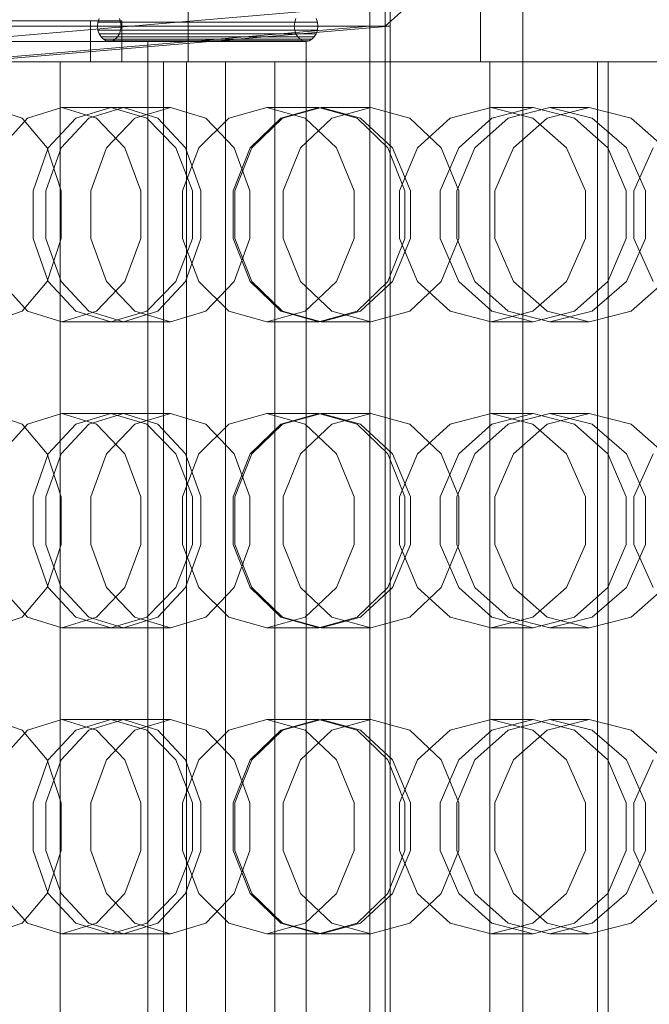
# Model space of a CAD drawing. Header units: millimetres. Extents: x -2233 to 61924, y -68080 to 6847.
# Tile 578 of 656: x 24978 to 25102, y -17985 to -17792. Entities that reach past the tile are written whole.
import ezdxf

# ---------------------------------------------------------------- set-up
doc = ezdxf.new("R2010")
doc.units = ezdxf.units.MM
doc.layers.add('COTAS_P', color=1, linetype='Continuous', lineweight=0)
doc.layers.add('superior_briquetadora', color=7, linetype='Continuous', lineweight=0)
doc.dimstyles.new('R19_100', dxfattribs={"dimtxt": 250, "dimasz": 150, "dimexe": 150, "dimexo": 80, "dimgap": 100, "dimtad": 1, "dimtih": 1, "dimtoh": 1, "dimdsep": 46, "dimcen": 0.09, "dimadec": 0, "dimazin": 0, "dimtfac": 1, "dimtdec": 4, "dimtofl": 0, "dimtmove": 0, "dimatfit": 3, "dimfxl": 1, "dimtolj": 1, "dimtzin": 0, "dimarcsym": 0})

# ---------------------------------------------------------------- blocks, each defined once
blk = doc.blocks.new('DIM_R27_34')
at = {"layer": 'COTAS_P'}
for p, q in [((24250.07, -17080), (24400.07, -17035)), ((26750.07, -17080), (26600.07, -17035)), ((24250.07, -17980), (24250.07, -17080)), ((24250.07, -17080), (26750.07, -17080)), ((24250.07, -17080), (24400.07, -17125)), ((26750.07, -17080), (26600.07, -17125)), ((26750.07, -17980), (26750.07, -17080))]:
    blk.add_line(p, q, dxfattribs=at)
blk.add_text('2500 P', height=250, dxfattribs=at).set_placement((25500.07, -16980))

msp = doc.modelspace()

# ---------------------------------------------------------------- linework, layer by layer
at = {"layer": 'superior_briquetadora'}
for p, q in [((25011.417, -17520), (25011.417, -17800)), ((25068.718, -17520), (25068.718, -17800)), ((25200.067, -17658), (25050.067, -17793)), ((24965.067, -17796), (25047.067, -17789)), ((25047.067, -17789), (25047.067, -17793)), ((25047.067, -18170), (25047.067, -17790)), ((25050.067, -18170), (25050.067, -17790)), ((25050.067, -17790), (25050.067, -17793)), ((25051.067, -18171), (25051.067, -17789)), ((25077.067, -17789), (25077.067, -18171)), ((24827.086, -17792), (24992.28, -17792)), ((24998.408, -17792), (24833.215, -17792)), ((24992.28, -17792), (24998.408, -17792)), ((24992.28, -17792), (24992.28, -17800)), ((24993.757, -17792.224), (24993.679, -17793)), ((24993.987, -17791.5), (24993.757, -17792.224)), ((24993.757, -17792.224), (25032.325, -17792.224)), ((24998.197, -17792.224), (24997.968, -17791.5)), ((24998.275, -17793), (24998.197, -17792.224)), ((24998.197, -17792.224), (25036.764, -17792.224)), ((24998.408, -17792), (24998.408, -17800)), ((25032.246, -17793), (25032.325, -17792.224)), ((25032.325, -17792.224), (25032.554, -17791.5)), ((25036.535, -17791.5), (25036.764, -17792.224)), ((25036.764, -17792.224), (25036.843, -17793)), ((25050.067, -17793), (24650.067, -17793)), ((24653.067, -17793), (25047.067, -17793)), ((25047.067, -17793), (24965.067, -17800)), ((24969.067, -17800), (25051.067, -17793)), ((24993.679, -17793), (24993.757, -17793.776)), ((24993.679, -17793), (25032.246, -17793)), ((24993.757, -17793.776), (24993.987, -17794.5)), ((24993.757, -17793.776), (25032.325, -17793.776)), ((24997.968, -17794.5), (24998.197, -17793.776)), ((24998.197, -17793.776), (24998.275, -17793)), ((24998.197, -17793.776), (25036.764, -17793.776)), ((24998.275, -17793), (25036.843, -17793)), ((25032.325, -17793.776), (25032.246, -17793)), ((25032.554, -17794.5), (25032.325, -17793.776)), ((25036.764, -17793.776), (25036.535, -17794.5)), ((25036.843, -17793), (25036.764, -17793.776)), ((25047.067, -18167), (25047.067, -17793)), ((25051.067, -17793), (25047.067, -17793)), ((25051.067, -17793), (25051.067, -18167)), ((25003.55, -17796), (24833.215, -17796)), ((24850.067, -17796), (25034.545, -17796)), ((24993.987, -17794.5), (24994.352, -17795.121)), ((24993.987, -17794.5), (25032.554, -17794.5)), ((24994.352, -17795.121), (24994.828, -17795.598)), ((24994.352, -17795.121), (25032.92, -17795.121)), ((24994.828, -17795.598), (24995.382, -17795.898)), ((24994.828, -17795.598), (25033.395, -17795.598)), ((24995.382, -17795.898), (24995.977, -17796)), ((24995.382, -17795.898), (25033.95, -17795.898)), ((24995.977, -17796), (24996.572, -17795.898)), ((25034.545, -17796), (24995.977, -17796)), ((24996.572, -17795.898), (24997.126, -17795.598)), ((24996.572, -17795.898), (25035.139, -17795.898)), ((24997.126, -17795.598), (24997.602, -17795.121)), ((24997.126, -17795.598), (25035.694, -17795.598)), ((24997.602, -17795.121), (24997.968, -17794.5)), ((24997.602, -17795.121), (25036.17, -17795.121)), ((24997.968, -17794.5), (25036.535, -17794.5)), ((25034.545, -17796), (25003.55, -17796)), ((25003.55, -17796), (25003.55, -17800)), ((25032.92, -17795.121), (25032.554, -17794.5)), ((25033.395, -17795.598), (25032.92, -17795.121)), ((25033.95, -17795.898), (25033.395, -17795.598)), ((25034.545, -17796), (25033.95, -17795.898)), ((25035.139, -17795.898), (25034.545, -17796)), ((25034.545, -17796), (25034.545, -17800)), ((25035.694, -17795.598), (25035.139, -17795.898)), ((25036.17, -17795.121), (25035.694, -17795.598)), ((25036.535, -17794.5), (25036.17, -17795.121)), ((24992.28, -17800), (24827.086, -17800)), ((24833.215, -17800), (25003.55, -17800)), ((24833.215, -17800), (24998.408, -17800)), ((24836.279, -17800), (25011.114, -17800)), ((25006.614, -17800), (24836.279, -17800)), ((24843.939, -17800), (25028.416, -17800)), ((25018.774, -17800), (24843.939, -17800)), ((25034.545, -17800), (24850.067, -17800)), ((24965.34, -17800), (24979.37, -17800)), ((24980.271, -17800), (24966.196, -17800)), ((24982.877, -17800), (24968.774, -17800)), ((24971.896, -17800), (24986.956, -17800)), ((24979.37, -17800), (24994.096, -17800)), ((24995.038, -17800), (24980.271, -17800)), ((24986.347, -17800), (24980.719, -17800)), ((24980.719, -17800), (24980.899, -17800)), ((24980.899, -17800), (24986.872, -17800)), ((24999.908, -17800), (24982.877, -17800)), ((24997.235, -17800), (24986.347, -17800)), ((24986.347, -17800), (24986.347, -18160)), ((24986.872, -17800), (24998.051, -17800)), ((24986.956, -17800), (25004.325, -17800)), ((24998.408, -17800), (24992.28, -17800)), ((24994.096, -17800), (25009.478, -17800)), ((25010.46, -17800), (24995.038, -17800)), ((25012.315, -17800), (24997.235, -17800)), ((24998.051, -17800), (25013.344, -17800)), ((25017.277, -17800), (24999.908, -17800)), ((25003.55, -17800), (25003.55, -18160)), ((25003.55, -17800), (25006.614, -17800)), ((25003.55, -17800), (25034.545, -17800)), ((25004.325, -17800), (25021.356, -17800)), ((25006.614, -18160), (25006.614, -17800)), ((25011.417, -17800), (25008.07, -17800)), ((25008.07, -17800), (25011.061, -17800)), ((25009.478, -17800), (25025.478, -17800)), ((25026.498, -17800), (25010.46, -17800)), ((25011.061, -17800), (25019.797, -17800)), ((25011.114, -17800), (25011.114, -18160)), ((25011.114, -17800), (25018.774, -17800)), ((25020.438, -17800), (25011.417, -17800)), ((25030.111, -17800), (25012.315, -17800)), ((25013.344, -17800), (25031.252, -17800)), ((25032.337, -17800), (25017.277, -17800)), ((25018.774, -18160), (25018.774, -17800)), ((25019.797, -17800), (25032.548, -17800)), ((25033.347, -17800), (25020.438, -17800)), ((25021.356, -17800), (25035.459, -17800)), ((25025.478, -17800), (25042.055, -17800)), ((25043.109, -17800), (25026.498, -17800)), ((25028.416, -17800), (25028.416, -18160)), ((25028.416, -17800), (25034.545, -17800)), ((25048.883, -17800), (25030.111, -17800)), ((25031.252, -17800), (25050.024, -17800)), ((25042.796, -17800), (25032.337, -17800)), ((25032.548, -17800), (25046.788, -17800)), ((25047.587, -17800), (25033.347, -17800)), ((25034.545, -18160), (25034.545, -17800)), ((25035.459, -17800), (25044.486, -17800)), ((25042.055, -17800), (25059.165, -17800)), ((25047.062, -17800), (25042.796, -17800)), ((25060.251, -17800), (25043.109, -17800)), ((25044.486, -17800), (25047.062, -17800)), ((25046.788, -17800), (25059.697, -17800)), ((25047.062, -18160), (25047.062, -17800)), ((25060.338, -17800), (25047.587, -17800)), ((25066.791, -17800), (25048.883, -17800)), ((25050.024, -17800), (25067.82, -17800)), ((25059.165, -17800), (25076.765, -17800)), ((25059.697, -17800), (25068.718, -17800)), ((25077.881, -17800), (25060.251, -17800)), ((25069.074, -17800), (25060.338, -17800)), ((25082.084, -17800), (25066.791, -17800)), ((25067.82, -17800), (25082.9, -17800)), ((25068.718, -17800), (25072.065, -17800)), ((25072.065, -17800), (25069.074, -17800)), ((25070.597, -18160), (25070.597, -17800)), ((25073.173, -17800), (25070.597, -17800)), ((25070.597, -17800), (25074.863, -17800)), ((25082.2, -17800), (25073.173, -17800)), ((25074.863, -17800), (25085.323, -17800)), ((25076.765, -17800), (25094.811, -17800)), ((25095.952, -17800), (25077.881, -17800)), ((25093.263, -17800), (25082.084, -17800)), ((25096.303, -17800), (25082.2, -17800)), ((25082.9, -17800), (25093.788, -17800)), ((25085.323, -17800), (25100.383, -17800)), ((25091.695, -18160), (25091.695, -17800)), ((25094.272, -17800), (25091.695, -17800)), ((25091.695, -17800), (25095.962, -17800)), ((25099.236, -17800), (25093.263, -17800)), ((25093.788, -17800), (25099.416, -17800)), ((25093.788, -17800), (25093.788, -18160)), ((25103.298, -17800), (25094.272, -17800)), ((25094.811, -17800), (25113.255, -17800)), ((25114.42, -17800), (25095.952, -17800)), ((25095.962, -17800), (25106.421, -17800)), ((25113.335, -17800), (25096.303, -17800)), ((25099.416, -17800), (25099.236, -17800)), ((25100.383, -17800), (25117.751, -17800)), ((24972.767, -17809), (24978.885, -17811.08)), ((24979.968, -17811.08), (24986.648, -17809)), ((24998.737, -17809), (24986.648, -17809)), ((24986.648, -17809), (24993.471, -17811.08)), ((24996.299, -17809), (24989.419, -17811.08)), ((24998.737, -17809), (24991.985, -17811.08)), ((25007.944, -17809), (24996.299, -17809)), ((25003.316, -17811.08), (24996.299, -17809)), ((25005.488, -17811.08), (24998.737, -17809)), ((25000.996, -17811.08), (25007.944, -17809)), ((25007.944, -17809), (25014.892, -17811.08)), ((25019.405, -17811.08), (25026.838, -17809)), ((25037.082, -17809), (25026.838, -17809)), ((25026.838, -17809), (25034.391, -17811.08)), ((25037.082, -17809), (25029.59, -17811.08)), ((25037.511, -17809), (25029.909, -17811.08)), ((25044.574, -17811.08), (25037.082, -17809)), ((25047.265, -17809), (25037.511, -17809)), ((25045.226, -17811.08), (25037.511, -17809)), ((25039.607, -17811.08), (25047.265, -17809)), ((25047.265, -17809), (25054.922, -17811.08)), ((25062.79, -17811.08), (25070.847, -17809)), ((25079.071, -17809), (25070.847, -17809)), ((25070.847, -17809), (25079.001, -17811.08)), ((25079.071, -17809), (25070.966, -17811.08)), ((25082.359, -17809), (25074.167, -17811.08)), ((25087.176, -17811.08), (25079.071, -17809)), ((25081.818, -17811.08), (25090.055, -17809)), ((25090.055, -17809), (25082.359, -17809)), ((25090.642, -17811.08), (25082.359, -17809)), ((25090.055, -17809), (25098.292, -17811.08)), ((24974.714, -17816.906), (24979.968, -17811.08)), ((24978.885, -17811.08), (24983.792, -17816.907)), ((24989.419, -17811.08), (24984.002, -17816.906)), ((24991.985, -17811.08), (24986.571, -17816.907)), ((24993.471, -17811.08), (24999.045, -17816.906)), ((24995.425, -17816.907), (25000.996, -17811.08)), ((25009.041, -17816.906), (25003.316, -17811.08)), ((25010.902, -17816.907), (25005.488, -17811.08)), ((25013.533, -17816.906), (25019.405, -17811.08)), ((25014.892, -17811.08), (25020.464, -17816.907)), ((25029.59, -17811.08), (25023.581, -17816.907)), ((25029.909, -17811.08), (25023.898, -17816.906)), ((25033.466, -17816.907), (25039.607, -17811.08)), ((25034.391, -17811.08), (25040.534, -17816.906)), ((25050.582, -17816.907), (25044.574, -17811.08)), ((25051.495, -17816.906), (25045.226, -17811.08)), ((25054.922, -17811.08), (25061.063, -17816.907)), ((25056.4, -17816.906), (25062.79, -17811.08)), ((25070.966, -17811.08), (25064.467, -17816.907)), ((25074.167, -17811.08), (25067.664, -17816.906)), ((25075.213, -17816.907), (25081.818, -17811.08)), ((25079.001, -17811.08), (25085.608, -17816.906)), ((25093.676, -17816.907), (25087.176, -17811.08)), ((25097.348, -17816.906), (25090.642, -17811.08)), ((25098.292, -17811.08), (25104.897, -17816.907)), ((24984.002, -17816.906), (24981.033, -17825.326)), ((24986.571, -17816.907), (24983.567, -17825.327)), ((24983.792, -17816.907), (24986.516, -17825.327)), ((24992.333, -17825.327), (24995.425, -17816.907)), ((24999.045, -17816.906), (25002.177, -17825.326)), ((25012.256, -17825.326), (25009.041, -17816.906)), ((25010.308, -17825.326), (25013.533, -17816.906)), ((25013.906, -17825.327), (25010.902, -17816.907)), ((25023.581, -17816.907), (25020.247, -17825.327)), ((25020.464, -17816.907), (25023.556, -17825.327)), ((25023.898, -17816.906), (25020.593, -17825.326)), ((25030.058, -17825.327), (25033.466, -17816.907)), ((25040.534, -17816.906), (25043.977, -17825.326)), ((25053.916, -17825.327), (25050.582, -17816.907)), ((25055.007, -17825.326), (25051.495, -17816.906)), ((25052.88, -17825.326), (25056.4, -17816.906)), ((25064.467, -17816.907), (25060.86, -17825.327)), ((25061.063, -17816.907), (25064.471, -17825.327)), ((25067.664, -17816.906), (25064.08, -17825.326)), ((25071.547, -17825.327), (25075.213, -17816.907)), ((25085.608, -17816.906), (25089.303, -17825.326)), ((25097.283, -17825.327), (25093.676, -17816.907)), ((25101.095, -17825.326), (25097.348, -17816.906)), ((25098.826, -17825.326), (25102.58, -17816.906)), ((24981.033, -17825.326), (24981.033, -17834.674)), ((24983.567, -17825.327), (24983.567, -17834.673)), ((24986.516, -17825.327), (24986.516, -17834.673)), ((24992.333, -17834.673), (24992.333, -17825.327)), ((25002.177, -17825.326), (25002.177, -17834.674)), ((25010.308, -17834.674), (25010.308, -17825.326)), ((25012.256, -17834.674), (25012.256, -17825.326)), ((25013.906, -17834.673), (25013.906, -17825.327)), ((25020.247, -17825.327), (25020.247, -17834.673)), ((25020.593, -17825.326), (25020.593, -17834.674)), ((25023.556, -17825.327), (25023.556, -17834.673)), ((25030.058, -17834.673), (25030.058, -17825.327)), ((25043.977, -17825.326), (25043.977, -17834.674)), ((25052.88, -17834.674), (25052.88, -17825.326)), ((25053.916, -17834.673), (25053.916, -17825.327)), ((25055.007, -17834.674), (25055.007, -17825.326)), ((25060.86, -17825.327), (25060.86, -17834.673)), ((25064.08, -17825.326), (25064.08, -17834.674)), ((25064.471, -17825.327), (25064.471, -17834.673)), ((25071.547, -17834.673), (25071.547, -17825.327)), ((25089.303, -17825.326), (25089.303, -17834.674)), ((25097.283, -17834.673), (25097.283, -17825.327)), ((25098.826, -17834.674), (25098.826, -17825.326)), ((25101.095, -17834.674), (25101.095, -17825.326)), ((24981.033, -17834.674), (24984.002, -17843.094)), ((24983.567, -17834.673), (24986.571, -17843.093)), ((24986.516, -17834.673), (24983.792, -17843.093)), ((24995.425, -17843.093), (24992.333, -17834.673)), ((25002.177, -17834.674), (24999.045, -17843.094)), ((25009.041, -17843.094), (25012.256, -17834.674)), ((25013.533, -17843.094), (25010.308, -17834.674)), ((25010.902, -17843.093), (25013.906, -17834.673)), ((25020.247, -17834.673), (25023.581, -17843.093)), ((25023.556, -17834.673), (25020.464, -17843.093)), ((25020.593, -17834.674), (25023.898, -17843.094)), ((25033.466, -17843.093), (25030.058, -17834.673)), ((25043.977, -17834.674), (25040.534, -17843.094)), ((25050.582, -17843.093), (25053.916, -17834.673)), ((25051.495, -17843.094), (25055.007, -17834.674)), ((25056.4, -17843.094), (25052.88, -17834.674)), ((25060.86, -17834.673), (25064.467, -17843.093)), ((25064.471, -17834.673), (25061.063, -17843.093)), ((25064.08, -17834.674), (25067.664, -17843.094)), ((25075.213, -17843.093), (25071.547, -17834.673)), ((25089.303, -17834.674), (25085.608, -17843.094)), ((25093.676, -17843.093), (25097.283, -17834.673)), ((25097.348, -17843.094), (25101.095, -17834.674)), ((25102.58, -17843.094), (25098.826, -17834.674)), ((24979.968, -17848.92), (24974.714, -17843.094)), ((24983.792, -17843.093), (24978.885, -17848.92)), ((24984.002, -17843.094), (24989.419, -17848.92)), ((24986.571, -17843.093), (24991.985, -17848.92)), ((24999.045, -17843.094), (24993.471, -17848.92)), ((25000.996, -17848.92), (24995.425, -17843.093)), ((25003.316, -17848.92), (25009.041, -17843.094)), ((25005.488, -17848.92), (25010.902, -17843.093)), ((25019.405, -17848.92), (25013.533, -17843.094)), ((25020.464, -17843.093), (25014.892, -17848.92)), ((25023.581, -17843.093), (25029.59, -17848.92)), ((25023.898, -17843.094), (25029.909, -17848.92)), ((25039.607, -17848.92), (25033.466, -17843.093)), ((25040.534, -17843.094), (25034.391, -17848.92)), ((25044.574, -17848.92), (25050.582, -17843.093)), ((25045.226, -17848.92), (25051.495, -17843.094)), ((25061.063, -17843.093), (25054.922, -17848.92)), ((25062.79, -17848.92), (25056.4, -17843.094)), ((25064.467, -17843.093), (25070.966, -17848.92)), ((25067.664, -17843.094), (25074.167, -17848.92)), ((25081.818, -17848.92), (25075.213, -17843.093)), ((25085.608, -17843.094), (25079.001, -17848.92)), ((25087.176, -17848.92), (25093.676, -17843.093)), ((25090.642, -17848.92), (25097.348, -17843.094)), ((25104.897, -17843.093), (25098.292, -17848.92)), ((24978.885, -17848.92), (24972.767, -17851)), ((24986.648, -17851), (24979.968, -17848.92)), ((24993.471, -17848.92), (24986.648, -17851)), ((24989.419, -17848.92), (24996.299, -17851)), ((24991.985, -17848.92), (24998.737, -17851)), ((24996.299, -17851), (25003.316, -17848.92)), ((24998.737, -17851), (25005.488, -17848.92)), ((25007.944, -17851), (25000.996, -17848.92)), ((25014.892, -17848.92), (25007.944, -17851)), ((25026.838, -17851), (25019.405, -17848.92)), ((25034.391, -17848.92), (25026.838, -17851)), ((25029.59, -17848.92), (25037.082, -17851)), ((25029.909, -17848.92), (25037.511, -17851)), ((25037.082, -17851), (25044.574, -17848.92)), ((25037.511, -17851), (25045.226, -17848.92)), ((25047.265, -17851), (25039.607, -17848.92)), ((25054.922, -17848.92), (25047.265, -17851)), ((25070.847, -17851), (25062.79, -17848.92)), ((25079.001, -17848.92), (25070.847, -17851)), ((25070.966, -17848.92), (25079.071, -17851)), ((25074.167, -17848.92), (25082.359, -17851)), ((25079.071, -17851), (25087.176, -17848.92)), ((25090.055, -17851), (25081.818, -17848.92)), ((25082.359, -17851), (25090.642, -17848.92)), ((25098.292, -17848.92), (25090.055, -17851)), ((24998.737, -17851), (24986.648, -17851)), ((25007.944, -17851), (24996.299, -17851)), ((25037.082, -17851), (25026.838, -17851)), ((25047.265, -17851), (25037.511, -17851)), ((25079.071, -17851), (25070.847, -17851)), ((25090.055, -17851), (25082.359, -17851)), ((24972.767, -17869), (24978.885, -17871.08)), ((24979.968, -17871.08), (24986.648, -17869)), ((24998.737, -17869), (24986.648, -17869)), ((24986.648, -17869), (24993.471, -17871.08)), ((24996.299, -17869), (24989.419, -17871.08)), ((24998.737, -17869), (24991.985, -17871.08)), ((25007.944, -17869), (24996.299, -17869)), ((25003.316, -17871.08), (24996.299, -17869)), ((25005.488, -17871.08), (24998.737, -17869)), ((25000.996, -17871.08), (25007.944, -17869)), ((25007.944, -17869), (25014.892, -17871.08)), ((25019.405, -17871.08), (25026.838, -17869)), ((25037.082, -17869), (25026.838, -17869)), ((25026.838, -17869), (25034.391, -17871.08)), ((25037.082, -17869), (25029.59, -17871.08)), ((25037.511, -17869), (25029.909, -17871.08)), ((25044.574, -17871.08), (25037.082, -17869)), ((25047.265, -17869), (25037.511, -17869)), ((25045.226, -17871.08), (25037.511, -17869)), ((25039.607, -17871.08), (25047.265, -17869)), ((25047.265, -17869), (25054.922, -17871.08)), ((25062.79, -17871.08), (25070.847, -17869)), ((25079.071, -17869), (25070.847, -17869)), ((25070.847, -17869), (25079.001, -17871.08)), ((25079.071, -17869), (25070.966, -17871.08)), ((25082.359, -17869), (25074.167, -17871.08)), ((25087.176, -17871.08), (25079.071, -17869)), ((25081.818, -17871.08), (25090.055, -17869)), ((25090.055, -17869), (25082.359, -17869)), ((25090.642, -17871.08), (25082.359, -17869)), ((25090.055, -17869), (25098.292, -17871.08)), ((24974.714, -17876.906), (24979.968, -17871.08)), ((24978.885, -17871.08), (24983.792, -17876.907)), ((24989.419, -17871.08), (24984.002, -17876.906)), ((24991.985, -17871.08), (24986.571, -17876.907)), ((24993.471, -17871.08), (24999.045, -17876.906)), ((24995.425, -17876.907), (25000.996, -17871.08)), ((25009.041, -17876.906), (25003.316, -17871.08)), ((25010.902, -17876.907), (25005.488, -17871.08)), ((25013.533, -17876.906), (25019.405, -17871.08)), ((25014.892, -17871.08), (25020.464, -17876.907)), ((25029.59, -17871.08), (25023.581, -17876.907)), ((25029.909, -17871.08), (25023.898, -17876.906)), ((25033.466, -17876.907), (25039.607, -17871.08)), ((25034.391, -17871.08), (25040.534, -17876.906)), ((25050.582, -17876.907), (25044.574, -17871.08)), ((25051.495, -17876.906), (25045.226, -17871.08)), ((25054.922, -17871.08), (25061.063, -17876.907)), ((25056.4, -17876.906), (25062.79, -17871.08)), ((25070.966, -17871.08), (25064.467, -17876.907)), ((25074.167, -17871.08), (25067.664, -17876.906)), ((25075.213, -17876.907), (25081.818, -17871.08)), ((25079.001, -17871.08), (25085.608, -17876.906)), ((25093.676, -17876.907), (25087.176, -17871.08)), ((25097.348, -17876.906), (25090.642, -17871.08)), ((25098.292, -17871.08), (25104.897, -17876.907)), ((24984.002, -17876.906), (24981.033, -17885.326)), ((24986.571, -17876.907), (24983.567, -17885.327)), ((24983.792, -17876.907), (24986.516, -17885.327)), ((24992.333, -17885.327), (24995.425, -17876.907)), ((24999.045, -17876.906), (25002.177, -17885.326)), ((25012.256, -17885.326), (25009.041, -17876.906)), ((25010.308, -17885.326), (25013.533, -17876.906)), ((25013.906, -17885.327), (25010.902, -17876.907)), ((25023.581, -17876.907), (25020.247, -17885.327)), ((25020.464, -17876.907), (25023.556, -17885.327)), ((25023.898, -17876.906), (25020.593, -17885.326)), ((25030.058, -17885.327), (25033.466, -17876.907)), ((25040.534, -17876.906), (25043.977, -17885.326)), ((25053.916, -17885.327), (25050.582, -17876.907)), ((25055.007, -17885.326), (25051.495, -17876.906)), ((25052.88, -17885.326), (25056.4, -17876.906)), ((25064.467, -17876.907), (25060.86, -17885.327)), ((25061.063, -17876.907), (25064.471, -17885.327)), ((25067.664, -17876.906), (25064.08, -17885.326)), ((25071.547, -17885.327), (25075.213, -17876.907)), ((25085.608, -17876.906), (25089.303, -17885.326)), ((25097.283, -17885.327), (25093.676, -17876.907)), ((25101.095, -17885.326), (25097.348, -17876.906)), ((25098.826, -17885.326), (25102.58, -17876.906)), ((24981.033, -17885.326), (24981.033, -17894.674)), ((24983.567, -17885.327), (24983.567, -17894.673)), ((24986.516, -17885.327), (24986.516, -17894.673)), ((24992.333, -17894.673), (24992.333, -17885.327)), ((25002.177, -17885.326), (25002.177, -17894.674)), ((25010.308, -17894.674), (25010.308, -17885.326)), ((25012.256, -17894.674), (25012.256, -17885.326)), ((25013.906, -17894.673), (25013.906, -17885.327)), ((25020.247, -17885.327), (25020.247, -17894.673)), ((25020.593, -17885.326), (25020.593, -17894.674)), ((25023.556, -17885.327), (25023.556, -17894.673)), ((25030.058, -17894.673), (25030.058, -17885.327)), ((25043.977, -17885.326), (25043.977, -17894.674)), ((25052.88, -17894.674), (25052.88, -17885.326)), ((25053.916, -17894.673), (25053.916, -17885.327)), ((25055.007, -17894.674), (25055.007, -17885.326)), ((25060.86, -17885.327), (25060.86, -17894.673)), ((25064.08, -17885.326), (25064.08, -17894.674)), ((25064.471, -17885.327), (25064.471, -17894.673)), ((25071.547, -17894.673), (25071.547, -17885.327)), ((25089.303, -17885.326), (25089.303, -17894.674)), ((25097.283, -17894.673), (25097.283, -17885.327)), ((25098.826, -17894.674), (25098.826, -17885.326)), ((25101.095, -17894.674), (25101.095, -17885.326)), ((24981.033, -17894.674), (24984.002, -17903.094)), ((24983.567, -17894.673), (24986.571, -17903.093)), ((24986.516, -17894.673), (24983.792, -17903.093)), ((24995.425, -17903.093), (24992.333, -17894.673)), ((25002.177, -17894.674), (24999.045, -17903.094)), ((25009.041, -17903.094), (25012.256, -17894.674)), ((25013.533, -17903.094), (25010.308, -17894.674)), ((25010.902, -17903.093), (25013.906, -17894.673)), ((25020.247, -17894.673), (25023.581, -17903.093)), ((25023.556, -17894.673), (25020.464, -17903.093)), ((25020.593, -17894.674), (25023.898, -17903.094)), ((25033.466, -17903.093), (25030.058, -17894.673)), ((25043.977, -17894.674), (25040.534, -17903.094)), ((25050.582, -17903.093), (25053.916, -17894.673)), ((25051.495, -17903.094), (25055.007, -17894.674)), ((25056.4, -17903.094), (25052.88, -17894.674)), ((25060.86, -17894.673), (25064.467, -17903.093)), ((25064.471, -17894.673), (25061.063, -17903.093)), ((25064.08, -17894.674), (25067.664, -17903.094)), ((25075.213, -17903.093), (25071.547, -17894.673)), ((25089.303, -17894.674), (25085.608, -17903.094)), ((25093.676, -17903.093), (25097.283, -17894.673)), ((25097.348, -17903.094), (25101.095, -17894.674)), ((25102.58, -17903.094), (25098.826, -17894.674)), ((24979.968, -17908.92), (24974.714, -17903.094)), ((24983.792, -17903.093), (24978.885, -17908.92)), ((24984.002, -17903.094), (24989.419, -17908.92)), ((24986.571, -17903.093), (24991.985, -17908.92)), ((24999.045, -17903.094), (24993.471, -17908.92)), ((25000.996, -17908.92), (24995.425, -17903.093)), ((25003.316, -17908.92), (25009.041, -17903.094)), ((25005.488, -17908.92), (25010.902, -17903.093)), ((25019.405, -17908.92), (25013.533, -17903.094)), ((25020.464, -17903.093), (25014.892, -17908.92)), ((25023.581, -17903.093), (25029.59, -17908.92)), ((25023.898, -17903.094), (25029.909, -17908.92)), ((25039.607, -17908.92), (25033.466, -17903.093)), ((25040.534, -17903.094), (25034.391, -17908.92)), ((25044.574, -17908.92), (25050.582, -17903.093)), ((25045.226, -17908.92), (25051.495, -17903.094)), ((25061.063, -17903.093), (25054.922, -17908.92)), ((25062.79, -17908.92), (25056.4, -17903.094)), ((25064.467, -17903.093), (25070.966, -17908.92)), ((25067.664, -17903.094), (25074.167, -17908.92)), ((25081.818, -17908.92), (25075.213, -17903.093)), ((25085.608, -17903.094), (25079.001, -17908.92)), ((25087.176, -17908.92), (25093.676, -17903.093)), ((25090.642, -17908.92), (25097.348, -17903.094)), ((25104.897, -17903.093), (25098.292, -17908.92)), ((24978.885, -17908.92), (24972.767, -17911)), ((24986.648, -17911), (24979.968, -17908.92)), ((24993.471, -17908.92), (24986.648, -17911)), ((24989.419, -17908.92), (24996.299, -17911)), ((24991.985, -17908.92), (24998.737, -17911)), ((24996.299, -17911), (25003.316, -17908.92)), ((24998.737, -17911), (25005.488, -17908.92)), ((25007.944, -17911), (25000.996, -17908.92)), ((25014.892, -17908.92), (25007.944, -17911)), ((25026.838, -17911), (25019.405, -17908.92)), ((25034.391, -17908.92), (25026.838, -17911)), ((25029.59, -17908.92), (25037.082, -17911)), ((25029.909, -17908.92), (25037.511, -17911)), ((25037.082, -17911), (25044.574, -17908.92)), ((25037.511, -17911), (25045.226, -17908.92)), ((25047.265, -17911), (25039.607, -17908.92)), ((25054.922, -17908.92), (25047.265, -17911)), ((25070.847, -17911), (25062.79, -17908.92)), ((25079.001, -17908.92), (25070.847, -17911)), ((25070.966, -17908.92), (25079.071, -17911)), ((25074.167, -17908.92), (25082.359, -17911)), ((25079.071, -17911), (25087.176, -17908.92)), ((25090.055, -17911), (25081.818, -17908.92)), ((25082.359, -17911), (25090.642, -17908.92)), ((25098.292, -17908.92), (25090.055, -17911)), ((24998.737, -17911), (24986.648, -17911)), ((25007.944, -17911), (24996.299, -17911)), ((25037.082, -17911), (25026.838, -17911)), ((25047.265, -17911), (25037.511, -17911)), ((25079.071, -17911), (25070.847, -17911)), ((25090.055, -17911), (25082.359, -17911)), ((24972.767, -17929), (24978.885, -17931.08)), ((24979.968, -17931.08), (24986.648, -17929)), ((24998.737, -17929), (24986.648, -17929)), ((24986.648, -17929), (24993.471, -17931.08)), ((24996.299, -17929), (24989.419, -17931.08)), ((24998.737, -17929), (24991.985, -17931.08)), ((25007.944, -17929), (24996.299, -17929)), ((25003.316, -17931.08), (24996.299, -17929)), ((25005.488, -17931.08), (24998.737, -17929)), ((25000.996, -17931.08), (25007.944, -17929)), ((25007.944, -17929), (25014.892, -17931.08)), ((25019.405, -17931.08), (25026.838, -17929)), ((25037.082, -17929), (25026.838, -17929)), ((25026.838, -17929), (25034.391, -17931.08)), ((25037.082, -17929), (25029.59, -17931.08)), ((25037.511, -17929), (25029.909, -17931.08)), ((25044.574, -17931.08), (25037.082, -17929)), ((25047.265, -17929), (25037.511, -17929)), ((25045.226, -17931.08), (25037.511, -17929)), ((25039.607, -17931.08), (25047.265, -17929)), ((25047.265, -17929), (25054.922, -17931.08)), ((25062.79, -17931.08), (25070.847, -17929)), ((25079.071, -17929), (25070.847, -17929)), ((25070.847, -17929), (25079.001, -17931.08)), ((25079.071, -17929), (25070.966, -17931.08)), ((25082.359, -17929), (25074.167, -17931.08)), ((25087.176, -17931.08), (25079.071, -17929)), ((25081.818, -17931.08), (25090.055, -17929)), ((25090.055, -17929), (25082.359, -17929)), ((25090.642, -17931.08), (25082.359, -17929)), ((25090.055, -17929), (25098.292, -17931.08)), ((24974.714, -17936.906), (24979.968, -17931.08)), ((24978.885, -17931.08), (24983.792, -17936.907)), ((24989.419, -17931.08), (24984.002, -17936.906)), ((24991.985, -17931.08), (24986.571, -17936.907)), ((24993.471, -17931.08), (24999.045, -17936.906)), ((24995.425, -17936.907), (25000.996, -17931.08)), ((25009.041, -17936.906), (25003.316, -17931.08)), ((25010.902, -17936.907), (25005.488, -17931.08)), ((25013.533, -17936.906), (25019.405, -17931.08)), ((25014.892, -17931.08), (25020.464, -17936.907)), ((25029.59, -17931.08), (25023.581, -17936.907)), ((25029.909, -17931.08), (25023.898, -17936.906)), ((25033.466, -17936.907), (25039.607, -17931.08)), ((25034.391, -17931.08), (25040.534, -17936.906)), ((25050.582, -17936.907), (25044.574, -17931.08)), ((25051.495, -17936.906), (25045.226, -17931.08)), ((25054.922, -17931.08), (25061.063, -17936.907)), ((25056.4, -17936.906), (25062.79, -17931.08)), ((25070.966, -17931.08), (25064.467, -17936.907)), ((25074.167, -17931.08), (25067.664, -17936.906)), ((25075.213, -17936.907), (25081.818, -17931.08)), ((25079.001, -17931.08), (25085.608, -17936.906)), ((25093.676, -17936.907), (25087.176, -17931.08)), ((25097.348, -17936.906), (25090.642, -17931.08)), ((25098.292, -17931.08), (25104.897, -17936.907)), ((24984.002, -17936.906), (24981.033, -17945.326)), ((24986.571, -17936.907), (24983.567, -17945.327)), ((24983.792, -17936.907), (24986.516, -17945.327)), ((24992.333, -17945.327), (24995.425, -17936.907)), ((24999.045, -17936.906), (25002.177, -17945.326)), ((25012.256, -17945.326), (25009.041, -17936.906)), ((25010.308, -17945.326), (25013.533, -17936.906)), ((25013.906, -17945.327), (25010.902, -17936.907)), ((25023.581, -17936.907), (25020.247, -17945.327)), ((25020.464, -17936.907), (25023.556, -17945.327)), ((25023.898, -17936.906), (25020.593, -17945.326)), ((25030.058, -17945.327), (25033.466, -17936.907)), ((25040.534, -17936.906), (25043.977, -17945.326)), ((25053.916, -17945.327), (25050.582, -17936.907)), ((25055.007, -17945.326), (25051.495, -17936.906)), ((25052.88, -17945.326), (25056.4, -17936.906)), ((25064.467, -17936.907), (25060.86, -17945.327)), ((25061.063, -17936.907), (25064.471, -17945.327)), ((25067.664, -17936.906), (25064.08, -17945.326)), ((25071.547, -17945.327), (25075.213, -17936.907)), ((25085.608, -17936.906), (25089.303, -17945.326)), ((25097.283, -17945.327), (25093.676, -17936.907)), ((25101.095, -17945.326), (25097.348, -17936.906)), ((25098.826, -17945.326), (25102.58, -17936.906)), ((24981.033, -17945.326), (24981.033, -17954.674)), ((24983.567, -17945.327), (24983.567, -17954.673)), ((24986.516, -17945.327), (24986.516, -17954.673)), ((24992.333, -17954.673), (24992.333, -17945.327)), ((25002.177, -17945.326), (25002.177, -17954.674)), ((25010.308, -17954.674), (25010.308, -17945.326)), ((25012.256, -17954.674), (25012.256, -17945.326)), ((25013.906, -17954.673), (25013.906, -17945.327)), ((25020.247, -17945.327), (25020.247, -17954.673)), ((25020.593, -17945.326), (25020.593, -17954.674)), ((25023.556, -17945.327), (25023.556, -17954.673)), ((25030.058, -17954.673), (25030.058, -17945.327)), ((25043.977, -17945.326), (25043.977, -17954.674)), ((25052.88, -17954.674), (25052.88, -17945.326)), ((25053.916, -17954.673), (25053.916, -17945.327)), ((25055.007, -17954.674), (25055.007, -17945.326)), ((25060.86, -17945.327), (25060.86, -17954.673)), ((25064.08, -17945.326), (25064.08, -17954.674)), ((25064.471, -17945.327), (25064.471, -17954.673)), ((25071.547, -17954.673), (25071.547, -17945.327)), ((25089.303, -17945.326), (25089.303, -17954.674)), ((25097.283, -17954.673), (25097.283, -17945.327)), ((25098.826, -17954.674), (25098.826, -17945.326)), ((25101.095, -17954.674), (25101.095, -17945.326)), ((24981.033, -17954.674), (24984.002, -17963.094)), ((24983.567, -17954.673), (24986.571, -17963.093)), ((24986.516, -17954.673), (24983.792, -17963.093)), ((24995.425, -17963.093), (24992.333, -17954.673)), ((25002.177, -17954.674), (24999.045, -17963.094)), ((25009.041, -17963.094), (25012.256, -17954.674)), ((25013.533, -17963.094), (25010.308, -17954.674)), ((25010.902, -17963.093), (25013.906, -17954.673)), ((25020.247, -17954.673), (25023.581, -17963.093)), ((25023.556, -17954.673), (25020.464, -17963.093)), ((25020.593, -17954.674), (25023.898, -17963.094)), ((25033.466, -17963.093), (25030.058, -17954.673)), ((25043.977, -17954.674), (25040.534, -17963.094)), ((25050.582, -17963.093), (25053.916, -17954.673)), ((25051.495, -17963.094), (25055.007, -17954.674)), ((25056.4, -17963.094), (25052.88, -17954.674)), ((25060.86, -17954.673), (25064.467, -17963.093)), ((25064.471, -17954.673), (25061.063, -17963.093)), ((25064.08, -17954.674), (25067.664, -17963.094)), ((25075.213, -17963.093), (25071.547, -17954.673)), ((25089.303, -17954.674), (25085.608, -17963.094)), ((25093.676, -17963.093), (25097.283, -17954.673)), ((25097.348, -17963.094), (25101.095, -17954.674)), ((25102.58, -17963.094), (25098.826, -17954.674)), ((24979.968, -17968.92), (24974.714, -17963.094)), ((24983.792, -17963.093), (24978.885, -17968.92)), ((24984.002, -17963.094), (24989.419, -17968.92)), ((24986.571, -17963.093), (24991.985, -17968.92)), ((24999.045, -17963.094), (24993.471, -17968.92)), ((25000.996, -17968.92), (24995.425, -17963.093)), ((25003.316, -17968.92), (25009.041, -17963.094)), ((25005.488, -17968.92), (25010.902, -17963.093)), ((25019.405, -17968.92), (25013.533, -17963.094)), ((25020.464, -17963.093), (25014.892, -17968.92)), ((25023.581, -17963.093), (25029.59, -17968.92)), ((25023.898, -17963.094), (25029.909, -17968.92)), ((25039.607, -17968.92), (25033.466, -17963.093)), ((25040.534, -17963.094), (25034.391, -17968.92)), ((25044.574, -17968.92), (25050.582, -17963.093)), ((25045.226, -17968.92), (25051.495, -17963.094)), ((25061.063, -17963.093), (25054.922, -17968.92)), ((25062.79, -17968.92), (25056.4, -17963.094)), ((25064.467, -17963.093), (25070.966, -17968.92)), ((25067.664, -17963.094), (25074.167, -17968.92)), ((25081.818, -17968.92), (25075.213, -17963.093)), ((25085.608, -17963.094), (25079.001, -17968.92)), ((25087.176, -17968.92), (25093.676, -17963.093)), ((25090.642, -17968.92), (25097.348, -17963.094)), ((25104.897, -17963.093), (25098.292, -17968.92)), ((24978.885, -17968.92), (24972.767, -17971)), ((24986.648, -17971), (24979.968, -17968.92)), ((24993.471, -17968.92), (24986.648, -17971)), ((24989.419, -17968.92), (24996.299, -17971)), ((24991.985, -17968.92), (24998.737, -17971)), ((24996.299, -17971), (25003.316, -17968.92)), ((24998.737, -17971), (25005.488, -17968.92)), ((25007.944, -17971), (25000.996, -17968.92)), ((25014.892, -17968.92), (25007.944, -17971)), ((25026.838, -17971), (25019.405, -17968.92)), ((25034.391, -17968.92), (25026.838, -17971)), ((25029.59, -17968.92), (25037.082, -17971)), ((25029.909, -17968.92), (25037.511, -17971)), ((25037.082, -17971), (25044.574, -17968.92)), ((25037.511, -17971), (25045.226, -17968.92)), ((25047.265, -17971), (25039.607, -17968.92)), ((25054.922, -17968.92), (25047.265, -17971)), ((25070.847, -17971), (25062.79, -17968.92)), ((25079.001, -17968.92), (25070.847, -17971)), ((25070.966, -17968.92), (25079.071, -17971)), ((25074.167, -17968.92), (25082.359, -17971)), ((25079.071, -17971), (25087.176, -17968.92)), ((25090.055, -17971), (25081.818, -17968.92)), ((25082.359, -17971), (25090.642, -17968.92)), ((25098.292, -17968.92), (25090.055, -17971)), ((24998.737, -17971), (24986.648, -17971)), ((25007.944, -17971), (24996.299, -17971)), ((25037.082, -17971), (25026.838, -17971)), ((25047.265, -17971), (25037.511, -17971)), ((25079.071, -17971), (25070.847, -17971)), ((25090.055, -17971), (25082.359, -17971))]:
    msp.add_line(p, q, dxfattribs=at)

# ---------------------------------------------------------------- dimensions: what is measured, and where the dimension line sits
at = {"layer": 'COTAS_P'}
dim = msp.add_aligned_dim(p1=(24250.067, -17980), p2=(26750.067, -17980), distance=900, text='<> P', dimstyle='R19_100', dxfattribs=at)
dim.commit()
dim.dimension.update_dxf_attribs({"geometry": 'DIM_R27_34', "text_midpoint": (25500.067, -17080)})

doc.saveas('drawing.dxf')
